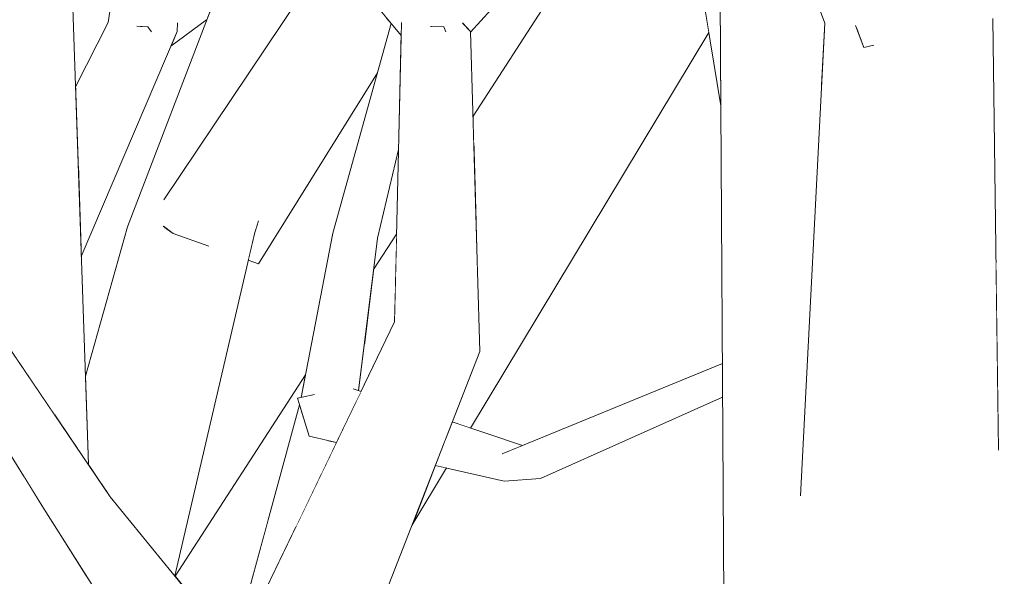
# Model space of a CAD drawing. Extents: x -289599 to -184549, y 66678 to 295474.
# Tile 356 of 656: x -262600 to -262502, y 71659 to 71714. Entities that reach past the tile are written whole.
import ezdxf

# ---------------------------------------------------------------- set-up
doc = ezdxf.new("R2010")
doc.units = 0
doc.header["$MEASUREMENT"] = 0
doc.linetypes.add('Wipeout_Contour', pattern=[1000, 0, -1000])
doc.layers.add('arch drzewa', color=8, linetype='Continuous')
doc.layers.add('arch drzewa_Nr_Pióra__4', color=8, linetype='Continuous', lineweight=9)

msp = doc.modelspace()

# ---------------------------------------------------------------- wipeouts: each hides what was drawn before it
at = {"color": 254, "linetype": 'Wipeout_Contour', "lineweight": 0, "ltscale": 1916701.303276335}
msp.add_wipeout([(-262598.025, 71741.24), (-262598.888, 71740.648), (-262594.152, 71671.596), (-262593.115, 71670.069), (-262595.5, 71739.726), (-262596.008, 71737.737)], dxfattribs=at).dxf.layer = 'arch drzewa'
at = {"color": 254, "linetype": 'Wipeout_Contour', "lineweight": 0, "ltscale": 1596770.514425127}
msp.add_wipeout([(-262504.752, 71719.168), (-262502.919, 71714.541), (-262502.599, 71690.475), (-262493.467, 71641.646), (-262501.194, 71738.983)], dxfattribs=at).dxf.layer = 'arch drzewa'
at = {"color": 254, "linetype": 'Wipeout_Contour', "lineweight": 0, "ltscale": 958130.886117}
msp.add_wipeout([(-262522.717, 71722.472), (-262520.017, 71707.543), (-262519.683, 71714.073)], dxfattribs=at).dxf.layer = 'arch drzewa'
at = {"color": 254, "linetype": 'Wipeout_Contour', "lineweight": 0, "ltscale": 958214.975655}
msp.add_wipeout([(-262565.258, 71652.702), (-262554.087, 71681.351), (-262562.572, 71684.308)], dxfattribs=at).dxf.layer = 'arch drzewa'
at = {"color": 254, "linetype": 'Wipeout_Contour', "lineweight": 0, "ltscale": 1597160.687627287}
msp.add_wipeout([(-262593.282, 71658.912), (-262595.918, 71663.069), (-262595.013, 71642.668), (-262594.506, 71643.451), (-262592.441, 71646.639)], dxfattribs=at).dxf.layer = 'arch drzewa'

# ---------------------------------------------------------------- next in the draw order: wipeouts: each hides what was drawn before it
at = {"color": 254, "linetype": 'Wipeout_Contour', "lineweight": 0, "ltscale": 1277795.7102667}
msp.add_wipeout([(-262599.397, 71741.488), (-262596.446, 71674.975), (-262594.152, 71671.596), (-262598.888, 71740.648)], dxfattribs=at).dxf.layer = 'arch drzewa'
at = {"color": 254, "linetype": 'Wipeout_Contour', "lineweight": 0, "ltscale": 1916465.050070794}
msp.add_wipeout([(-262558.69, 71713.721), (-262561.9, 71714.143), (-262554.087, 71681.351), (-262554.993, 71713.235), (-262557.257, 71713.533), (-262557.498, 71713.287)], dxfattribs=at).dxf.layer = 'arch drzewa'
at = {"color": 254, "linetype": 'Wipeout_Contour', "lineweight": 0, "ltscale": 2554772.207006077}
msp.add_wipeout([(-262507.661, 71648.815), (-262508.709, 71651.816), (-262508.034, 71641.279), (-262493.467, 71641.646), (-262502.599, 71690.475), (-262502.349, 71671.668), (-262504.192, 71667.969), (-262507.651, 71648.565)], dxfattribs=at).dxf.layer = 'arch drzewa'
at = {"color": 254, "linetype": 'Wipeout_Contour', "lineweight": 0, "ltscale": 958230.300271}
msp.add_wipeout([(-262562.572, 71684.308), (-262575.822, 71656.82), (-262565.258, 71652.702)], dxfattribs=at).dxf.layer = 'arch drzewa'
at = {"color": 254, "linetype": 'Wipeout_Contour', "lineweight": 0, "ltscale": 1277595.899662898}
msp.add_wipeout([(-262557.853, 71671.693), (-262558.518, 71669.989), (-262551.665, 71668.4), (-262551.861, 71671.145)], dxfattribs=at).dxf.layer = 'arch drzewa'
at = {"color": 254, "linetype": 'Wipeout_Contour', "lineweight": 0, "ltscale": 1597180.499134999}
msp.add_wipeout([(-262597.775, 71665.998), (-262599.595, 71668.941), (-262595.114, 71642.512), (-262595.013, 71642.668), (-262595.918, 71663.069)], dxfattribs=at).dxf.layer = 'arch drzewa'

# ---------------------------------------------------------------- next in the draw order: wipeouts: each hides what was drawn before it
at = {"color": 254, "linetype": 'Wipeout_Contour', "lineweight": 0, "ltscale": 1277807.025745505}
msp.add_wipeout([(-262606.803, 71711.451), (-262602.007, 71683.164), (-262596.446, 71674.975), (-262599.397, 71741.488)], dxfattribs=at).dxf.layer = 'arch drzewa'
at = {"color": 254, "linetype": 'Wipeout_Contour', "lineweight": 0, "ltscale": 2235573.058724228}
msp.add_wipeout([(-262522.717, 71722.472), (-262528.845, 71739.436), (-262526.131, 71642.204), (-262508.034, 71641.279), (-262510.198, 71653.246), (-262522.085, 71667.183), (-262520.017, 71707.543)], dxfattribs=at).dxf.layer = 'arch drzewa'
at = {"color": 254, "linetype": 'Wipeout_Contour', "lineweight": 0, "ltscale": 958226.592988}
msp.add_wipeout([(-262561.9, 71714.143), (-262562.572, 71684.308), (-262554.087, 71681.351)], dxfattribs=at).dxf.layer = 'arch drzewa'
at = {"color": 254, "linetype": 'Wipeout_Contour', "lineweight": 0, "ltscale": 1277652.250403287}
msp.add_wipeout([(-262566.959, 71691.849), (-262566.424, 71677.529), (-262566.179, 71677.447), (-262564.274, 71692.635)], dxfattribs=at).dxf.layer = 'arch drzewa'
at = {"color": 254, "linetype": 'Wipeout_Contour', "lineweight": 0, "ltscale": 958238.249345}
msp.add_wipeout([(-262569.165, 71672.458), (-262569.326, 71670.297), (-262568.373, 71672.274)], dxfattribs=at).dxf.layer = 'arch drzewa'
at = {"color": 254, "linetype": 'Wipeout_Contour', "lineweight": 0, "ltscale": 958199.689195}
msp.add_wipeout([(-262557.853, 71671.693), (-262551.861, 71671.145), (-262557.472, 71672.67)], dxfattribs=at).dxf.layer = 'arch drzewa'
at = {"color": 254, "linetype": 'Wipeout_Contour', "lineweight": 0, "ltscale": 958206.792466}
msp.add_wipeout([(-262558.518, 71669.989), (-262560.86, 71663.983), (-262557.396, 71669.729)], dxfattribs=at).dxf.layer = 'arch drzewa'

# ---------------------------------------------------------------- next in the draw order: linework, layer by layer
at = {"layer": 'arch drzewa_Nr_Pióra__4', "linetype": 'Continuous'}
msp.add_line((-262560.86, 71663.983), (-262557.396, 71669.729), dxfattribs=at)

# ---------------------------------------------------------------- next in the draw order: wipeouts: each hides what was drawn before it
at = {"color": 254, "linetype": 'Wipeout_Contour', "lineweight": 0, "ltscale": 958146.970622}
msp.add_wipeout([(-262529.768, 71741.992), (-262526.131, 71642.204), (-262528.845, 71739.436)], dxfattribs=at).dxf.layer = 'arch drzewa'
at = {"color": 254, "linetype": 'Wipeout_Contour', "lineweight": 0, "ltscale": 1916509.664229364}
msp.add_wipeout([(-262558.838, 71716.369), (-262577.511, 71731.591), (-262561.9, 71714.143), (-262558.69, 71713.721), (-262558.834, 71713.758), (-262560.275, 71714.766)], dxfattribs=at).dxf.layer = 'arch drzewa'
at = {"color": 254, "linetype": 'Wipeout_Contour', "lineweight": 0, "ltscale": 1277422.73236272}
msp.add_wipeout([(-262502.919, 71714.541), (-262509.952, 71709.932), (-262504.192, 71667.969), (-262502.349, 71671.668)], dxfattribs=at).dxf.layer = 'arch drzewa'
at = {"color": 254, "linetype": 'Wipeout_Contour', "lineweight": 0, "ltscale": 958230.594968}
msp.add_wipeout([(-262554.993, 71713.235), (-262555.769, 71714.073), (-262555.912, 71713.984)], dxfattribs=at).dxf.layer = 'arch drzewa'
at = {"color": 254, "linetype": 'Wipeout_Contour', "lineweight": 0, "ltscale": 958243.42473}
msp.add_wipeout([(-262564.274, 71692.635), (-262562.186, 71701.47), (-262561.961, 71711.464)], dxfattribs=at).dxf.layer = 'arch drzewa'
at = {"color": 254, "linetype": 'Wipeout_Contour', "lineweight": 0, "ltscale": 1277654.049005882}
msp.add_wipeout([(-262568.736, 71676.603), (-262566.673, 71677.613), (-262566.424, 71677.529), (-262566.959, 71691.849)], dxfattribs=at).dxf.layer = 'arch drzewa'
at = {"color": 254, "linetype": 'Wipeout_Contour', "lineweight": 0, "ltscale": 3513887.216800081}
msp.add_wipeout([(-262612.643, 71650.816), (-262613.011, 71651.816), (-262612.883, 71645.112), (-262606.182, 71641.415), (-262595.685, 71641.631), (-262595.114, 71642.512), (-262599.595, 71668.941), (-262605.494, 71678.479), (-262604.054, 71671.668), (-262606.529, 71667.969), (-262611.91, 71648.565)], dxfattribs=at).dxf.layer = 'arch drzewa'
at = {"color": 254, "linetype": 'Wipeout_Contour', "lineweight": 0, "ltscale": 1277594.358076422}
msp.add_wipeout([(-262557.472, 71672.67), (-262551.861, 71671.145), (-262550.126, 71671.856), (-262557.188, 71673.398)], dxfattribs=at).dxf.layer = 'arch drzewa'
at = {"color": 254, "linetype": 'Wipeout_Contour', "lineweight": 0, "ltscale": 1277653.22364465}
msp.add_wipeout([(-262569.937, 71669.03), (-262569.326, 71670.297), (-262569.165, 71672.458), (-262569.3, 71672.489)], dxfattribs=at).dxf.layer = 'arch drzewa'

# ---------------------------------------------------------------- next in the draw order: wipeouts: each hides what was drawn before it
at = {"color": 254, "linetype": 'Wipeout_Contour', "lineweight": 0, "ltscale": 1277516.525278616}
msp.add_wipeout([(-262530.276, 71743.396), (-262529.662, 71643.497), (-262526.131, 71642.204), (-262529.768, 71741.992)], dxfattribs=at).dxf.layer = 'arch drzewa'
at = {"color": 254, "linetype": 'Wipeout_Contour', "lineweight": 0, "ltscale": 958284.998646}
msp.add_wipeout([(-262561.9, 71714.143), (-262577.511, 71731.591), (-262574.977, 71728.582)], dxfattribs=at).dxf.layer = 'arch drzewa'
at = {"color": 254, "linetype": 'Wipeout_Contour', "lineweight": 0, "ltscale": 958232.204706}
msp.add_wipeout([(-262557.257, 71713.533), (-262554.993, 71713.235), (-262555.912, 71713.984)], dxfattribs=at).dxf.layer = 'arch drzewa'
at = {"color": 254, "linetype": 'Wipeout_Contour', "lineweight": 0, "ltscale": 958061.868942}
msp.add_wipeout([(-262504.192, 71667.969), (-262509.952, 71709.932), (-262507.651, 71648.565)], dxfattribs=at).dxf.layer = 'arch drzewa'
at = {"color": 254, "linetype": 'Wipeout_Contour', "lineweight": 0, "ltscale": 1277661.070216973}
msp.add_wipeout([(-262568.738, 71693.156), (-262569.019, 71676.717), (-262568.736, 71676.603), (-262566.959, 71691.849)], dxfattribs=at).dxf.layer = 'arch drzewa'
at = {"color": 254, "linetype": 'Wipeout_Contour', "lineweight": 0, "ltscale": 1597072.686430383}
msp.add_wipeout([(-262571.993, 71675.828), (-262572.433, 71663.85), (-262569.937, 71669.03), (-262569.3, 71672.489), (-262571.082, 71672.902)], dxfattribs=at).dxf.layer = 'arch drzewa'
at = {"color": 254, "linetype": 'Wipeout_Contour', "lineweight": 0, "ltscale": 1277592.502493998}
msp.add_wipeout([(-262556.829, 71674.319), (-262557.188, 71673.398), (-262550.126, 71671.856), (-262549.829, 71671.977)], dxfattribs=at).dxf.layer = 'arch drzewa'
at = {"color": 254, "linetype": 'Wipeout_Contour', "lineweight": 0, "ltscale": 1277711.169912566}
msp.add_wipeout([(-262581.313, 71655.074), (-262590.933, 71666.855), (-262595.281, 71664.91), (-262581.835, 71652.891)], dxfattribs=at).dxf.layer = 'arch drzewa'

# ---------------------------------------------------------------- next in the draw order: wipeouts: each hides what was drawn before it
at = {"color": 254, "linetype": 'Wipeout_Contour', "lineweight": 0, "ltscale": 958265.88294}
msp.add_wipeout([(-262561.9, 71714.143), (-262574.977, 71728.582), (-262561.929, 71712.856)], dxfattribs=at).dxf.layer = 'arch drzewa'
at = {"color": 254, "linetype": 'Wipeout_Contour', "lineweight": 0, "ltscale": 958159.08348}
msp.add_wipeout([(-262532.303, 71719.676), (-262530.045, 71705.834), (-262530.098, 71714.451)], dxfattribs=at).dxf.layer = 'arch drzewa'
at = {"color": 254, "linetype": 'Wipeout_Contour', "lineweight": 0, "ltscale": 1277651.295406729}
msp.add_wipeout([(-262558.834, 71713.758), (-262558.69, 71713.721), (-262557.498, 71713.287), (-262557.677, 71713.726)], dxfattribs=at).dxf.layer = 'arch drzewa'
at = {"color": 254, "linetype": 'Wipeout_Contour', "lineweight": 0, "ltscale": 2554922.026590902}
msp.add_wipeout([(-262516.126, 71712.559), (-262519.683, 71714.073), (-262508.36, 71650.816), (-262507.661, 71648.815), (-262509.952, 71709.932), (-262514.971, 71712.068), (-262514.892, 71711.849), (-262515.788, 71711.647)], dxfattribs=at).dxf.layer = 'arch drzewa'
at = {"color": 254, "linetype": 'Wipeout_Contour', "lineweight": 0, "ltscale": 958383.89072}
msp.add_wipeout([(-262590.933, 71666.855), (-262621.819, 71712.344), (-262625.201, 71711.254)], dxfattribs=at).dxf.layer = 'arch drzewa'
at = {"color": 254, "linetype": 'Wipeout_Contour', "lineweight": 0, "ltscale": 1277664.842106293}
msp.add_wipeout([(-262568.738, 71693.156), (-262571.891, 71676.771), (-262570.641, 71677.041), (-262569.019, 71676.717)], dxfattribs=at).dxf.layer = 'arch drzewa'
at = {"color": 254, "linetype": 'Wipeout_Contour', "lineweight": 0, "ltscale": 958145.054793}
msp.add_wipeout([(-262548.026, 71668.695), (-262529.867, 71676.785), (-262529.872, 71677.662)], dxfattribs=at).dxf.layer = 'arch drzewa'
at = {"color": 254, "linetype": 'Wipeout_Contour', "lineweight": 0, "ltscale": 1916496.986160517}
msp.add_wipeout([(-262577.213, 71657.102), (-262575.983, 71656.056), (-262575.822, 71656.82), (-262572.433, 71663.85), (-262571.993, 71675.828), (-262572.057, 71676.035)], dxfattribs=at).dxf.layer = 'arch drzewa'
at = {"color": 254, "linetype": 'Wipeout_Contour', "lineweight": 0, "ltscale": 958240.366649}
msp.add_wipeout([(-262571.082, 71672.902), (-262568.373, 71672.274), (-262568.197, 71672.638)], dxfattribs=at).dxf.layer = 'arch drzewa'
at = {"color": 254, "linetype": 'Wipeout_Contour', "lineweight": 0, "ltscale": 958278.275613}
msp.add_wipeout([(-262595.281, 71664.91), (-262583.085, 71648.146), (-262581.8, 71652.859)], dxfattribs=at).dxf.layer = 'arch drzewa'

# ---------------------------------------------------------------- next in the draw order: wipeouts: each hides what was drawn before it
at = {"color": 254, "linetype": 'Wipeout_Contour', "lineweight": 0, "ltscale": 2874674.399746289}
msp.add_wipeout([(-262541.493, 71731.778), (-262557.677, 71713.726), (-262557.498, 71713.287), (-262557.257, 71713.533), (-262555.912, 71713.984), (-262555.769, 71714.073), (-262554.993, 71713.235), (-262554.991, 71713.166), (-262540.031, 71729.853)], dxfattribs=at).dxf.layer = 'arch drzewa'
at = {"color": 254, "linetype": 'Wipeout_Contour', "lineweight": 0, "ltscale": 1596791.918980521}
msp.add_wipeout([(-262519.683, 71714.073), (-262522.085, 71667.183), (-262510.198, 71653.246), (-262508.709, 71651.816), (-262508.36, 71650.816)], dxfattribs=at).dxf.layer = 'arch drzewa'
at = {"color": 254, "linetype": 'Wipeout_Contour', "lineweight": 0, "ltscale": 1597078.877040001}
msp.add_wipeout([(-262566.959, 71691.849), (-262564.274, 71692.635), (-262561.961, 71711.464), (-262561.929, 71712.856), (-262561.963, 71712.896)], dxfattribs=at).dxf.layer = 'arch drzewa'
at = {"color": 254, "linetype": 'Wipeout_Contour', "lineweight": 0, "ltscale": 1277540.183324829}
msp.add_wipeout([(-262551.665, 71668.4), (-262548.026, 71668.695), (-262529.872, 71677.662), (-262529.874, 71677.928)], dxfattribs=at).dxf.layer = 'arch drzewa'
at = {"color": 254, "linetype": 'Wipeout_Contour', "lineweight": 0, "ltscale": 1277656.452873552}
msp.add_wipeout([(-262566.941, 71675.244), (-262572.261, 71676.691), (-262571.082, 71672.902), (-262568.197, 71672.638)], dxfattribs=at).dxf.layer = 'arch drzewa'
at = {"color": 254, "linetype": 'Wipeout_Contour', "lineweight": 0, "ltscale": 1277717.821683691}
msp.add_wipeout([(-262595.281, 71664.91), (-262597.775, 71665.998), (-262583.456, 71648.082), (-262583.085, 71648.146)], dxfattribs=at).dxf.layer = 'arch drzewa'

# ---------------------------------------------------------------- next in the draw order: wipeouts: each hides what was drawn before it
at = {"color": 254, "linetype": 'Wipeout_Contour', "lineweight": 0, "ltscale": 1597044.703843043}
msp.add_wipeout([(-262560.275, 71714.766), (-262558.834, 71713.758), (-262557.677, 71713.726), (-262541.493, 71731.778), (-262543.112, 71733.91)], dxfattribs=at).dxf.layer = 'arch drzewa'
at = {"color": 254, "linetype": 'Wipeout_Contour', "lineweight": 0, "ltscale": 958249.859085}
msp.add_wipeout([(-262562.745, 71713.838), (-262566.959, 71691.849), (-262561.963, 71712.896)], dxfattribs=at).dxf.layer = 'arch drzewa'
at = {"color": 254, "linetype": 'Wipeout_Contour', "lineweight": 0, "ltscale": 958149.301335}
msp.add_wipeout([(-262551.665, 71668.4), (-262529.874, 71677.928), (-262529.885, 71679.709)], dxfattribs=at).dxf.layer = 'arch drzewa'
at = {"color": 254, "linetype": 'Wipeout_Contour', "lineweight": 0, "ltscale": 958241.106879}
msp.add_wipeout([(-262572.261, 71676.691), (-262566.941, 71675.244), (-262566.817, 71675.501)], dxfattribs=at).dxf.layer = 'arch drzewa'
at = {"color": 254, "linetype": 'Wipeout_Contour', "lineweight": 0, "ltscale": 1597128.724651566}
msp.add_wipeout([(-262597.775, 71665.998), (-262585.595, 71646.788), (-262585.248, 71646.918), (-262585.183, 71646.848), (-262583.456, 71648.082)], dxfattribs=at).dxf.layer = 'arch drzewa'

# ---------------------------------------------------------------- next in the draw order: linework, layer by layer
at = {"layer": 'arch drzewa_Nr_Pióra__4', "linetype": 'Continuous'}
for p, q in [((-262557.677, 71713.726), (-262559.006, 71713.763)), ((-262557.471, 71713.221), (-262557.677, 71713.726))]:
    msp.add_line(p, q, dxfattribs=at)

# ---------------------------------------------------------------- next in the draw order: wipeouts: each hides what was drawn before it
at = {"color": 254, "linetype": 'Wipeout_Contour', "lineweight": 0, "ltscale": 958155.376649}
msp.add_wipeout([(-262502.919, 71714.541), (-262551.143, 71812.618), (-262509.952, 71709.932)], dxfattribs=at).dxf.layer = 'arch drzewa'
at = {"color": 254, "linetype": 'Wipeout_Contour', "lineweight": 0, "ltscale": 1277668.825707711}
msp.add_wipeout([(-262562.912, 71714.04), (-262568.738, 71693.156), (-262566.959, 71691.849), (-262562.745, 71713.838)], dxfattribs=at).dxf.layer = 'arch drzewa'
at = {"color": 254, "linetype": 'Wipeout_Contour', "lineweight": 0, "ltscale": 958346.943257}
msp.add_wipeout([(-262625.201, 71711.254), (-262595.281, 71664.91), (-262590.933, 71666.855)], dxfattribs=at).dxf.layer = 'arch drzewa'
at = {"color": 254, "linetype": 'Wipeout_Contour', "lineweight": 0, "ltscale": 1277545.482984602}
msp.add_wipeout([(-262551.861, 71671.145), (-262551.665, 71668.4), (-262529.885, 71679.709), (-262529.887, 71680.143)], dxfattribs=at).dxf.layer = 'arch drzewa'
at = {"color": 254, "linetype": 'Wipeout_Contour', "lineweight": 0, "ltscale": 2235896.831903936}
msp.add_wipeout([(-262570.641, 71677.041), (-262572.261, 71676.691), (-262566.817, 71675.501), (-262565.921, 71677.361), (-262566.673, 71677.613), (-262568.736, 71676.603), (-262569.019, 71676.717)], dxfattribs=at).dxf.layer = 'arch drzewa'

# ---------------------------------------------------------------- next in the draw order: linework, layer by layer
at = {"layer": 'arch drzewa_Nr_Pióra__4', "linetype": 'Continuous'}
for p, q in [((-262502.347, 71671.489), (-262502.919, 71714.541)), ((-262558.518, 71669.989), (-262551.665, 71668.4)), ((-262548.026, 71668.695), (-262551.665, 71668.4))]:
    msp.add_line(p, q, dxfattribs=at)

# ---------------------------------------------------------------- next in the draw order: wipeouts: each hides what was drawn before it
at = {"color": 254, "linetype": 'Wipeout_Contour', "lineweight": 0, "ltscale": 2235962.994151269}
msp.add_wipeout([(-262554.437, 71815.217), (-262556.931, 71817.185), (-262509.952, 71709.932), (-262551.143, 71812.618), (-262552.316, 71813.544), (-262552.645, 71812.962), (-262553.812, 71812.817)], dxfattribs=at).dxf.layer = 'arch drzewa'
at = {"color": 254, "linetype": 'Wipeout_Contour', "lineweight": 0, "ltscale": 2236091.329657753}
msp.add_wipeout([(-262591.132, 71714.143), (-262594.125, 71699.549), (-262593.825, 71690.808), (-262584.267, 71713.235), (-262586.517, 71713.533), (-262586.884, 71713.287), (-262587.942, 71713.721)], dxfattribs=at).dxf.layer = 'arch drzewa'
at = {"color": 254, "linetype": 'Wipeout_Contour', "lineweight": 0, "ltscale": 958391.73315}
msp.add_wipeout([(-262595.281, 71664.91), (-262625.201, 71711.254), (-262626.218, 71711.987)], dxfattribs=at).dxf.layer = 'arch drzewa'
at = {"color": 254, "linetype": 'Wipeout_Contour', "lineweight": 0, "ltscale": 1597054.885185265}
msp.add_wipeout([(-262566.179, 71677.447), (-262565.921, 71677.361), (-262562.572, 71684.308), (-262562.499, 71687.57), (-262565.616, 71681.932)], dxfattribs=at).dxf.layer = 'arch drzewa'
at = {"color": 254, "linetype": 'Wipeout_Contour', "lineweight": 0, "ltscale": 2874787.839763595}
msp.add_wipeout([(-262584.908, 71647.045), (-262592.266, 71633.739), (-262591.431, 71633.278), (-262578.08, 71655.391), (-262577.213, 71657.102), (-262575.143, 71664.705), (-262581.904, 71652.479), (-262583.085, 71648.146), (-262583.456, 71648.082)], dxfattribs=at).dxf.layer = 'arch drzewa'

# ---------------------------------------------------------------- next in the draw order: linework, layer by layer
at = {"layer": 'arch drzewa_Nr_Pióra__4', "linetype": 'Continuous'}
msp.add_line((-262566.709, 71677.625), (-262565.921, 71677.361), dxfattribs=at)

# ---------------------------------------------------------------- next in the draw order: wipeouts: each hides what was drawn before it
at = {"color": 254, "linetype": 'Wipeout_Contour', "lineweight": 0, "ltscale": 1916293.708688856}
msp.add_wipeout([(-262556.931, 71817.185), (-262519.683, 71714.073), (-262516.126, 71712.559), (-262516.554, 71713.714), (-262514.971, 71712.068), (-262509.952, 71709.932)], dxfattribs=at).dxf.layer = 'arch drzewa'
at = {"color": 254, "linetype": 'Wipeout_Contour', "lineweight": 0, "ltscale": 958334.981532}
msp.add_wipeout([(-262594.405, 71707.74), (-262594.125, 71699.549), (-262591.132, 71714.143)], dxfattribs=at).dxf.layer = 'arch drzewa'
at = {"color": 254, "linetype": 'Wipeout_Contour', "lineweight": 0, "ltscale": 958314.822518}
msp.add_wipeout([(-262584.448, 71713.984), (-262584.267, 71713.235), (-262584.23, 71714.073)], dxfattribs=at).dxf.layer = 'arch drzewa'
at = {"color": 254, "linetype": 'Wipeout_Contour', "lineweight": 0, "ltscale": 958354.567236}
msp.add_wipeout([(-262626.218, 71711.987), (-262597.775, 71665.998), (-262595.281, 71664.91)], dxfattribs=at).dxf.layer = 'arch drzewa'
at = {"color": 254, "linetype": 'Wipeout_Contour', "lineweight": 0, "ltscale": 1277647.765731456}
msp.add_wipeout([(-262565.616, 71681.932), (-262562.499, 71687.57), (-262562.375, 71693.049), (-262564.665, 71689.514)], dxfattribs=at).dxf.layer = 'arch drzewa'
at = {"color": 254, "linetype": 'Wipeout_Contour', "lineweight": 0, "ltscale": 3194192.805960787}
msp.add_wipeout([(-262571.456, 71679.031), (-262584.471, 71658.941), (-262581.313, 71655.074), (-262581.835, 71652.891), (-262581.8, 71652.859), (-262581.904, 71652.479), (-262575.143, 71664.705), (-262572.057, 71676.035), (-262572.261, 71676.691), (-262571.891, 71676.771)], dxfattribs=at).dxf.layer = 'arch drzewa'

# ---------------------------------------------------------------- next in the draw order: linework, layer by layer
at = {"layer": 'arch drzewa_Nr_Pióra__4', "linetype": 'Continuous'}
for p, q in [((-262529.662, 71643.497), (-262530.276, 71743.396)), ((-262522.096, 71666.966), (-262519.683, 71714.073)), ((-262575.822, 71656.82), (-262562.572, 71684.308)), ((-262572.261, 71676.691), (-262570.562, 71677.058)), ((-262571.082, 71672.902), (-262572.261, 71676.691)), ((-262571.082, 71672.902), (-262568.373, 71672.274))]:
    msp.add_line(p, q, dxfattribs=at)

# ---------------------------------------------------------------- next in the draw order: wipeouts: each hides what was drawn before it
at = {"color": 254, "linetype": 'Wipeout_Contour', "lineweight": 0, "ltscale": 1597215.299918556}
msp.add_wipeout([(-262591.132, 71714.143), (-262588.053, 71713.736), (-262588.542, 71714.766), (-262585.223, 71717.207), (-262588.686, 71731.591)], dxfattribs=at).dxf.layer = 'arch drzewa'
at = {"color": 254, "linetype": 'Wipeout_Contour', "lineweight": 0, "ltscale": 3193947.001494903}
msp.add_wipeout([(-262554.087, 71681.351), (-262556.829, 71674.319), (-262554.999, 71673.707), (-262531.236, 71713.134), (-262531.838, 71716.828), (-262533.592, 71716.47), (-262533.465, 71716.697), (-262533.456, 71716.739), (-262541.476, 71716.011), (-262554.317, 71689.429)], dxfattribs=at).dxf.layer = 'arch drzewa'
at = {"color": 254, "linetype": 'Wipeout_Contour', "lineweight": 0, "ltscale": 1277484.873790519}
msp.add_wipeout([(-262514.971, 71712.068), (-262516.554, 71713.714), (-262515.788, 71711.647), (-262514.892, 71711.849)], dxfattribs=at).dxf.layer = 'arch drzewa'
at = {"color": 254, "linetype": 'Wipeout_Contour', "lineweight": 0, "ltscale": 2874880.085317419}
msp.add_wipeout([(-262589.206, 71693.77), (-262591.369, 71667.498), (-262590.933, 71666.855), (-262584.488, 71658.962), (-262576.529, 71693.199), (-262579.458, 71693.331), (-262581.251, 71691.888), (-262584.65, 71693.095), (-262585.33, 71693.595)], dxfattribs=at).dxf.layer = 'arch drzewa'

# ---------------------------------------------------------------- next in the draw order: linework, layer by layer
at = {"layer": 'arch drzewa_Nr_Pióra__4', "linetype": 'Continuous'}
for p, q in [((-262530.045, 71705.834), (-262532.303, 71719.676)), ((-262515.788, 71711.647), (-262516.609, 71713.862)), ((-262514.776, 71711.875), (-262515.788, 71711.647)), ((-262565.258, 71652.702), (-262554.087, 71681.351)), ((-262551.861, 71671.145), (-262529.887, 71680.143)), ((-262584.471, 71658.941), (-262571.456, 71679.031)), ((-262577.213, 71657.102), (-262572.057, 71676.035)), ((-262548.026, 71668.695), (-262529.867, 71676.785)), ((-262556.829, 71674.319), (-262549.829, 71671.977)), ((-262581.276, 71655.028), (-262590.933, 71666.855)), ((-262585.561, 71646.733), (-262597.775, 71665.998))]:
    msp.add_line(p, q, dxfattribs=at)

# ---------------------------------------------------------------- next in the draw order: wipeouts: each hides what was drawn before it
at = {"color": 254, "linetype": 'Wipeout_Contour', "lineweight": 0, "ltscale": 2236253.387899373}
msp.add_wipeout([(-262607.899, 71710.008), (-262590.712, 71785.034), (-262599.755, 71785.823), (-262600.339, 71762.783), (-262600.517, 71761.883), (-262600.813, 71760.123), (-262605.971, 71731.718)], dxfattribs=at).dxf.layer = 'arch drzewa'
at = {"color": 254, "linetype": 'Wipeout_Contour', "lineweight": 0, "ltscale": 958204.123539}
msp.add_wipeout([(-262554.461, 71694.506), (-262554.317, 71689.429), (-262541.476, 71716.011)], dxfattribs=at).dxf.layer = 'arch drzewa'
at = {"color": 254, "linetype": 'Wipeout_Contour', "lineweight": 0, "ltscale": 958316.871838}
msp.add_wipeout([(-262584.448, 71713.984), (-262586.517, 71713.533), (-262584.267, 71713.235)], dxfattribs=at).dxf.layer = 'arch drzewa'
at = {"color": 254, "linetype": 'Wipeout_Contour', "lineweight": 0, "ltscale": 1277745.018224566}
msp.add_wipeout([(-262593.417, 71678.89), (-262593.115, 71670.069), (-262591.369, 71667.498), (-262589.206, 71693.77)], dxfattribs=at).dxf.layer = 'arch drzewa'
at = {"color": 254, "linetype": 'Wipeout_Contour', "lineweight": 0, "ltscale": 958276.557058}
msp.add_wipeout([(-262576.529, 71693.199), (-262576.179, 71694.303), (-262576.379, 71694.206)], dxfattribs=at).dxf.layer = 'arch drzewa'

# ---------------------------------------------------------------- next in the draw order: wipeouts: each hides what was drawn before it
at = {"color": 254, "linetype": 'Wipeout_Contour', "lineweight": 0, "ltscale": 1916757.629678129}
msp.add_wipeout([(-262607.899, 71710.008), (-262607.225, 71709.736), (-262599.397, 71741.488), (-262598.888, 71740.648), (-262598.025, 71741.24), (-262590.712, 71785.034)], dxfattribs=at).dxf.layer = 'arch drzewa'
at = {"color": 254, "linetype": 'Wipeout_Contour', "lineweight": 0, "ltscale": 1277608.110235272}
msp.add_wipeout([(-262554.666, 71701.734), (-262554.461, 71694.506), (-262541.476, 71716.011), (-262542.526, 71723.689)], dxfattribs=at).dxf.layer = 'arch drzewa'
at = {"color": 254, "linetype": 'Wipeout_Contour', "lineweight": 0, "ltscale": 1597206.269089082}
msp.add_wipeout([(-262588.064, 71713.758), (-262588.053, 71713.736), (-262587.942, 71713.721), (-262586.884, 71713.287), (-262587.174, 71713.726)], dxfattribs=at).dxf.layer = 'arch drzewa'

# ---------------------------------------------------------------- next in the draw order: linework, layer by layer
at = {"layer": 'arch drzewa_Nr_Pióra__4', "linetype": 'Continuous'}
for p, q in [((-262593.115, 71670.069), (-262595.5, 71739.726)), ((-262594.405, 71707.74), (-262591.132, 71714.143)), ((-262590.933, 71666.855), (-262621.819, 71712.344)), ((-262597.775, 71665.998), (-262626.218, 71711.987))]:
    msp.add_line(p, q, dxfattribs=at)

# ---------------------------------------------------------------- next in the draw order: wipeouts: each hides what was drawn before it
at = {"color": 254, "linetype": 'Wipeout_Contour', "lineweight": 0, "ltscale": 958213.256001}
msp.add_wipeout([(-262542.526, 71723.689), (-262554.754, 71704.814), (-262554.666, 71701.734)], dxfattribs=at).dxf.layer = 'arch drzewa'
at = {"color": 254, "linetype": 'Wipeout_Contour', "lineweight": 0, "ltscale": 2874942.780888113}
msp.add_wipeout([(-262579.392, 71719.45), (-262587.174, 71713.726), (-262586.884, 71713.287), (-262586.517, 71713.533), (-262584.448, 71713.984), (-262584.23, 71714.073), (-262584.267, 71713.235), (-262584.889, 71711.775), (-262581.323, 71714.4)], dxfattribs=at).dxf.layer = 'arch drzewa'

# ---------------------------------------------------------------- next in the draw order: linework, layer by layer
at = {"layer": 'arch drzewa_Nr_Pióra__4', "linetype": 'Continuous'}
for p, q in [((-262519.683, 71714.073), (-262556.931, 71817.185)), ((-262554.991, 71713.166), (-262540.031, 71729.853)), ((-262554.754, 71704.814), (-262542.526, 71723.689)), ((-262554.993, 71713.235), (-262555.797, 71714.104)), ((-262554.087, 71681.351), (-262554.993, 71713.235)), ((-262554.999, 71673.707), (-262531.236, 71713.134))]:
    msp.add_line(p, q, dxfattribs=at)

# ---------------------------------------------------------------- next in the draw order: wipeouts: each hides what was drawn before it
at = {"color": 254, "linetype": 'Wipeout_Contour', "lineweight": 0, "ltscale": 1597193.760221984}
msp.add_wipeout([(-262588.542, 71714.766), (-262588.064, 71713.758), (-262587.174, 71713.726), (-262579.392, 71719.45), (-262578.304, 71722.298)], dxfattribs=at).dxf.layer = 'arch drzewa'

# ---------------------------------------------------------------- next in the draw order: wipeouts: each hides what was drawn before it
at = {"color": 254, "linetype": 'Wipeout_Contour', "lineweight": 0, "ltscale": 2555464.412978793}
msp.add_wipeout([(-262589.206, 71693.77), (-262585.33, 71693.595), (-262585.61, 71693.802), (-262585.546, 71696.558), (-262573.315, 71714.78), (-262571.826, 71724.784), (-262574.977, 71728.582), (-262575.614, 71729.338)], dxfattribs=at).dxf.layer = 'arch drzewa'

# ---------------------------------------------------------------- next in the draw order: linework, layer by layer
at = {"layer": 'arch drzewa_Nr_Pióra__4', "linetype": 'Continuous'}
for p, q in [((-262591.132, 71714.143), (-262588.686, 71731.591)), ((-262587.174, 71713.726), (-262588.278, 71713.766)), ((-262586.838, 71713.217), (-262587.174, 71713.726)), ((-262593.417, 71678.89), (-262589.206, 71693.77))]:
    msp.add_line(p, q, dxfattribs=at)

# ---------------------------------------------------------------- next in the draw order: wipeouts: each hides what was drawn before it
at = {"color": 254, "linetype": 'Wipeout_Contour', "lineweight": 0, "ltscale": 958279.804873}
msp.add_wipeout([(-262576.379, 71694.206), (-262579.458, 71693.331), (-262576.529, 71693.199)], dxfattribs=at).dxf.layer = 'arch drzewa'

# ---------------------------------------------------------------- next in the draw order: wipeouts: each hides what was drawn before it
at = {"color": 254, "linetype": 'Wipeout_Contour', "lineweight": 0, "ltscale": 1277678.506062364}
msp.add_wipeout([(-262576.142, 71690.074), (-262564.281, 71709.133), (-262562.912, 71714.04), (-262563.403, 71714.632)], dxfattribs=at).dxf.layer = 'arch drzewa'

# ---------------------------------------------------------------- next in the draw order: linework, layer by layer
at = {"layer": 'arch drzewa_Nr_Pióra__4', "linetype": 'Continuous'}
msp.add_line((-262562.572, 71684.308), (-262561.9, 71714.143), dxfattribs=at)

# ---------------------------------------------------------------- next in the draw order: wipeouts: each hides what was drawn before it
at = {"color": 254, "linetype": 'Wipeout_Contour', "lineweight": 0, "ltscale": 3194257.731788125}
msp.add_wipeout([(-262567.55, 71719.631), (-262584.65, 71693.095), (-262581.251, 71691.888), (-262579.458, 71693.331), (-262576.379, 71694.206), (-262576.179, 71694.303), (-262576.529, 71693.199), (-262577.17, 71690.439), (-262576.142, 71690.074), (-262563.403, 71714.632)], dxfattribs=at).dxf.layer = 'arch drzewa'

# ---------------------------------------------------------------- next in the draw order: linework, layer by layer
at = {"layer": 'arch drzewa_Nr_Pióra__4', "linetype": 'Continuous'}
for p, q in [((-262564.274, 71692.635), (-262562.186, 71701.47)), ((-262566.179, 71677.447), (-262564.274, 71692.635)), ((-262564.665, 71689.514), (-262562.375, 71693.049)), ((-262576.142, 71690.074), (-262577.17, 71690.439))]:
    msp.add_line(p, q, dxfattribs=at)

# ---------------------------------------------------------------- next in the draw order: wipeouts: each hides what was drawn before it
at = {"color": 254, "linetype": 'Wipeout_Contour', "lineweight": 0, "ltscale": 958280.879288}
msp.add_wipeout([(-262567.746, 71719.866), (-262584.65, 71693.095), (-262567.55, 71719.631)], dxfattribs=at).dxf.layer = 'arch drzewa'

# ---------------------------------------------------------------- next in the draw order: wipeouts: each hides what was drawn before it
at = {"color": 254, "linetype": 'Wipeout_Contour', "lineweight": 0, "ltscale": 1597150.954433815}
msp.add_wipeout([(-262585.61, 71693.802), (-262584.65, 71693.095), (-262567.746, 71719.866), (-262568.937, 71721.303), (-262585.546, 71696.558)], dxfattribs=at).dxf.layer = 'arch drzewa'

# ---------------------------------------------------------------- next in the draw order: linework, layer by layer
at = {"layer": 'arch drzewa_Nr_Pióra__4', "linetype": 'Continuous'}
for p, q in [((-262589.206, 71693.77), (-262575.614, 71729.338)), ((-262561.929, 71712.856), (-262574.977, 71728.582)), ((-262585.601, 71696.475), (-262568.937, 71721.303)), ((-262584.889, 71711.775), (-262581.323, 71714.4)), ((-262593.825, 71690.808), (-262584.267, 71713.235)), ((-262584.267, 71713.235), (-262584.227, 71714.12)), ((-262568.738, 71693.156), (-262562.912, 71714.04)), ((-262576.142, 71690.074), (-262564.281, 71709.133)), ((-262584.65, 71693.095), (-262585.663, 71693.841)), ((-262576.529, 71693.199), (-262576.155, 71694.381)), ((-262581.1, 71691.834), (-262584.65, 71693.095)), ((-262584.488, 71658.962), (-262576.529, 71693.199)), ((-262571.891, 71676.771), (-262568.738, 71693.156))]:
    msp.add_line(p, q, dxfattribs=at)

doc.saveas('drawing.dxf')
